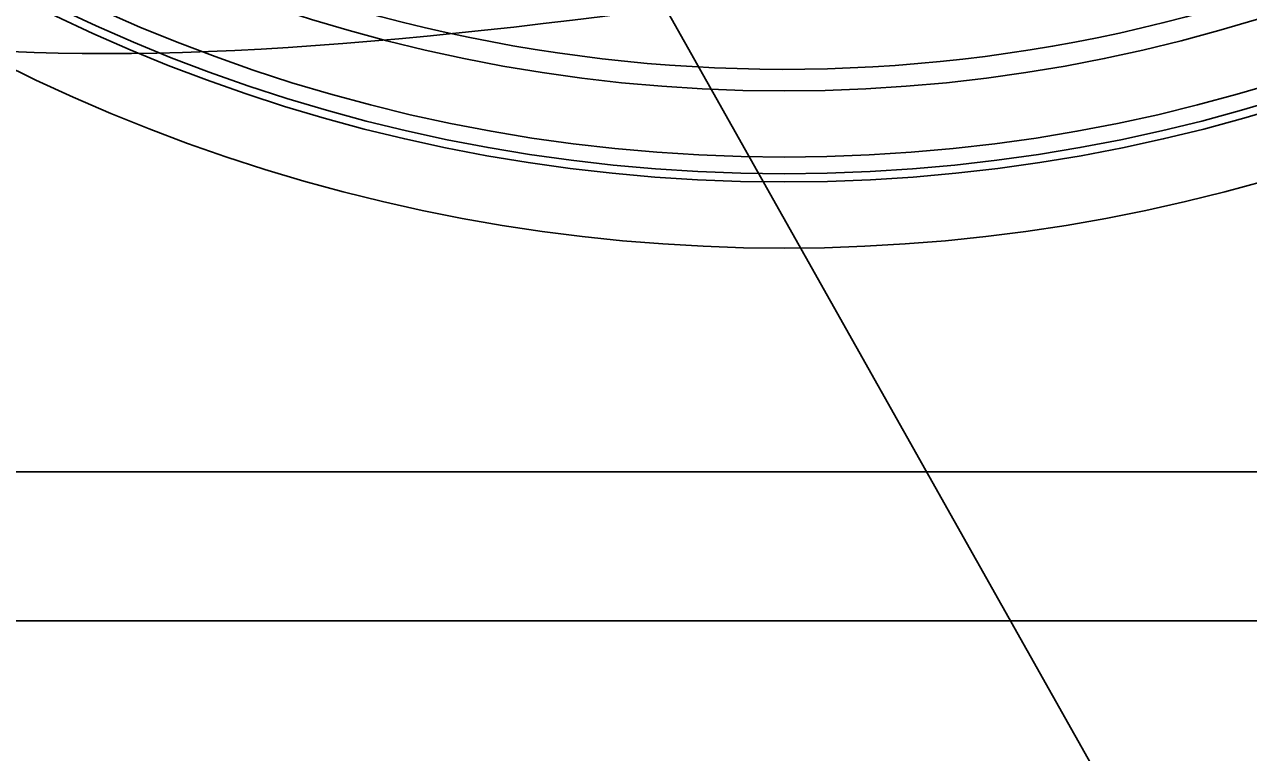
# Model space of a CAD drawing. Extents: x 99862 to 103151, y 100000 to 105076.
# Drawn here: x 100336.5 to 100405.9, y 101636.7 to 101677.9 of the extents above; entities that cross this region are included whole.
import ezdxf

# ---------------------------------------------------------------- set-up
doc = ezdxf.new("R2010")
doc.units = 0
for name, color, linetype in [('Level 10', 7, 'Continuous'), ('Level 11', 7, 'Continuous'), ('Level 12', 7, 'Continuous'), ('Level 15', 7, 'Continuous')]:
    doc.layers.add(name, color=color, linetype=linetype)

msp = doc.modelspace()

# ---------------------------------------------------------------- linework, layer by layer
at = {"layer": 'Level 10'}
msp.add_line((100214.544, 101644.153), (100544.544, 101644.153), dxfattribs=at)
msp.add_circle((100379.544, 101764.153), 90, dxfattribs=at)
at = {"layer": 'Level 11'}
msp.add_line((100438.31, 101652.59), (100320.778, 101652.59), dxfattribs=at)
for radius in [95.156, 94.688]:
    msp.add_circle((100379.544, 101764.153), radius, dxfattribs=at)
for radius, start, end in [(88.781, 186.72365, 293.27635), (98.906, 226.62948, 313.37052)]:
    msp.add_arc((100379.544, 101764.153), radius, start, end, dxfattribs=at)
at = {"layer": 'Level 12'}
msp.add_circle((100379.544, 101764.153), 93.75, dxfattribs=at)
msp.add_open_spline([(100416.029, 101686), (100309.328, 101636.187), (100294.025, 101752.944), (100304.31, 101753.831), (100304.31, 101764.153), (100304.31, 101774.475), (100294.025, 101775.361), (100309.328, 101892.119), (100416.029, 101842.306), (100413.008, 101836.035), (100419.036, 101832.555), (100425.064, 101829.075), (100428.984, 101834.827), (100461.977, 101811.746), (100465.469, 101771.632), (100458.528, 101771.113), (100458.528, 101764.153), (100458.528, 101757.193), (100465.469, 101756.674), (100461.977, 101716.56), (100428.984, 101693.479), (100425.064, 101699.23), (100419.036, 101695.75), (100413.008, 101692.27), (100416.029, 101686)], degree=4, dxfattribs=at)
at = {"layer": 'Level 15'}
msp.add_line((100349.609, 101720.09), (100427.837, 101581.135), dxfattribs=at)

doc.saveas('drawing.dxf')
